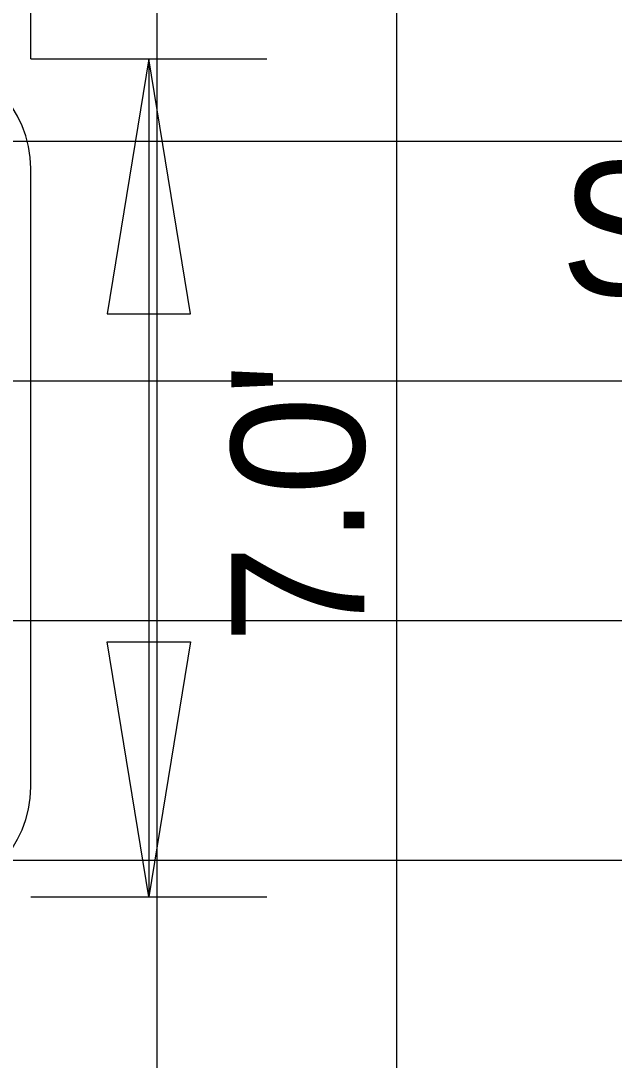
# Model space of a CAD drawing. Extents: x 2193008 to 2198143, y 1236112 to 1237864.
# Drawn here: x 2195485.65 to 2195490.6, y 1237201.44 to 1237210.11 of the extents above; entities that cross this region are included whole.
import ezdxf

# ---------------------------------------------------------------- set-up
doc = ezdxf.new("R2010")
doc.units = 0
for name, color, linetype in [('GSCOLORFILL', 7, 'Continuous'), ('GSDIMS', 7, 'Continuous'), ('Level 55', 7, 'Continuous'), ('M-ROADS', 7, 'Continuous')]:
    doc.layers.add(name, color=color, linetype=linetype)

msp = doc.modelspace()

# ---------------------------------------------------------------- linework, layer by layer
at = {"layer": 'GSCOLORFILL'}
msp.add_line((2195485.7296, 1237203.716), (2195485.7296, 1237208.8775), dxfattribs=at)
for centre, start, end in [((2195484.8138, 1237208.8775), 0, 90), ((2195484.8138, 1237203.716), 270, 0)]:
    msp.add_arc(centre, 0.9158, start, end, dxfattribs=at)
at = {"layer": 'GSDIMS'}
for p, q in [((2195485.7296, 1237209.7933), (2195485.7296, 1237211.5346)), ((2195485.7296, 1237209.7933), (2195487.6976, 1237209.7933)), ((2195486.7136, 1237209.7933), (2195486.7136, 1237202.8003)), ((2195485.7296, 1237202.8003), (2195487.6976, 1237202.8003))]:
    msp.add_line(p, q, dxfattribs=at)
for points in [[(2195486.7136, 1237209.7933), (2195486.3664, 1237207.6649), (2195487.0608, 1237207.6649)], [(2195486.7136, 1237202.8003), (2195486.3664, 1237204.9287), (2195487.0608, 1237204.9287)]]:
    msp.add_lwpolyline(points, close=True, dxfattribs=at)
at = {"layer": 'M-ROADS'}
for p, q in [((2195486.7834, 1237163.1062), (2195486.7834, 1237223.1062)), ((2195488.7834, 1237163.1062), (2195488.7834, 1237223.1062)), ((2195388.7834, 1237209.1062), (2195518.7834, 1237209.1062)), ((2195388.7834, 1237207.1062), (2195518.7834, 1237207.1062)), ((2195388.7834, 1237205.1062), (2195518.7834, 1237205.1062)), ((2195388.7834, 1237203.1062), (2195518.7834, 1237203.1062))]:
    msp.add_line(p, q, dxfattribs=at)

# ---------------------------------------------------------------- texts
at = {"layer": 'Level 55'}
msp.add_text('SIGN NO.XX', height=1.11046, dxfattribs=at).set_placement((2195490.1467, 1237207.8219))
msp.add_text("7.0'", height=1.11046, rotation=90, dxfattribs=at).set_placement((2195488.5115, 1237204.9125))

doc.saveas('drawing.dxf')
